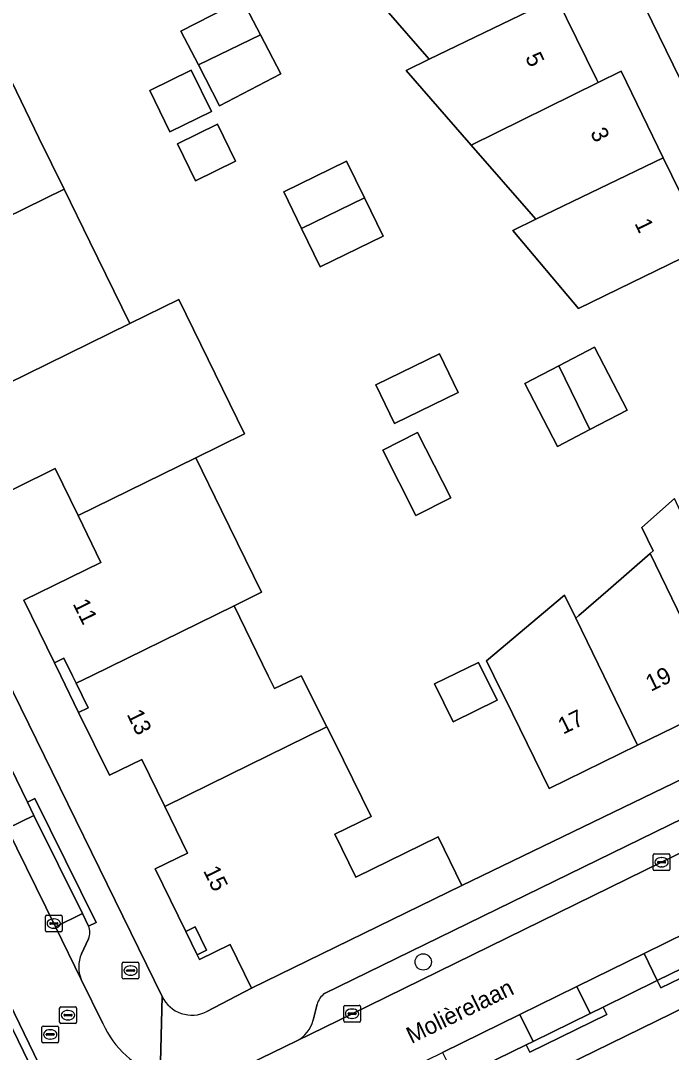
# Model space of a CAD drawing. Extents: x 160455 to 162082, y 388339 to 389736.
# Drawn here: x 160797.8 to 160836.7, y 388727.5 to 388789.2 of the extents above; entities that cross this region are included whole.
import ezdxf

# ---------------------------------------------------------------- set-up
doc = ezdxf.new("R2010")
doc.units = 0
for name, color, linetype in [('IMGEO_Boom', 7, 'Continuous'), ('IMGEO_Brandkraan', 7, 'Continuous'), ('IMGEO_Erf', 7, 'Continuous'), ('IMGEO_Kolk', 7, 'Continuous'), ('IMGEO_Openbare_ruimte_label', 7, 'Continuous'), ('IMGEO_Pand', 7, 'Continuous'), ('IMGEO_Pand_nummerreeks', 7, 'Continuous'), ('IMGEO_Parkeervlak_open', 7, 'Continuous'), ('IMGEO_Rijbaan_lokaal_gesloten', 7, 'Continuous'), ('IMGEO_Rioolput', 7, 'Continuous'), ('IMGEO_Voetpad_open', 7, 'Continuous')]:
    doc.layers.add(name, color=color, linetype=linetype)

msp = doc.modelspace()

# ---------------------------------------------------------------- linework, layer by layer
at = {"layer": 'IMGEO_Boom'}
msp.add_circle((160821.902, 388732.885), 0.489, dxfattribs=at)
at = {"layer": 'IMGEO_Brandkraan'}
for p, q in [((160803.902, 388731.941), (160803.902, 388732.793)), ((160803.977, 388732.867), (160804.829, 388732.867)), ((160804.39, 388732.647), (160804.415, 388732.647)), ((160804.903, 388732.793), (160804.903, 388731.941)), ((160804.161, 388732.361), (160804.161, 388732.373)), ((160804.599, 388732.324), (160804.201, 388732.324)), ((160804.204, 388732.41), (160804.602, 388732.41)), ((160804.413, 388732.087), (160804.388, 388732.087)), ((160804.645, 388732.373), (160804.645, 388732.361)), ((160804.829, 388731.867), (160803.977, 388731.867))]:
    msp.add_line(p, q, dxfattribs=at)
for points in [[(160803.902, 388731.941), (160803.902, 388732.793)], [(160803.977, 388732.867), (160804.829, 388732.867)], [(160804.903, 388732.793), (160804.903, 388731.941)], [(160804.829, 388731.867), (160803.977, 388731.867)]]:
    msp.add_lwpolyline(points, dxfattribs=at)
for centre, radius, start, end in [((160803.979, 388732.791), 0.0765, 91.55205, 178.44795), ((160803.979, 388732.791), 0.0765, 91.55205, 178.44795), ((160804.827, 388732.791), 0.0765, 1.55205, 88.44795), ((160804.827, 388732.791), 0.0765, 1.55205, 88.44795), ((160804.201, 388732.37), 0.0403, 85.87752, 175.75265), ((160804.198, 388732.36), 0.0366, 178.93798, 274.71019), ((160804.602, 388732.367), 0.043, 264.86636, 352.45326), ((160804.606, 388732.372), 0.0386, 1.73085, 96.63898), ((160803.979, 388731.943), 0.0765, 181.55205, 268.44795), ((160803.979, 388731.943), 0.0765, 181.55205, 268.44795), ((160804.827, 388731.943), 0.0765, 271.55205, 358.44795), ((160804.827, 388731.943), 0.0765, 271.55205, 358.44795)]:
    msp.add_arc(centre, radius, start, end, dxfattribs=at)
for centre, major_axis, ratio, start_param, end_param in [((160804.389, 388732.367), (-0.387, 0.002), 0.722429, 4.712389, 7.853982), ((160804.414, 388732.367), (-0.39, 0.002), 0.717154, 1.570796, 4.712389)]:
    msp.add_ellipse(centre, major_axis=major_axis, ratio=ratio, start_param=start_param, end_param=end_param, dxfattribs=at)
at = {"layer": 'IMGEO_Erf'}
for points in [[(160762.403, 388820.913), (160762.283, 388820.813), (160769.045, 388806.982), (160773.503, 388797.864), (160796.902, 388750), (160806.284, 388730.808)], [(160842.711, 388774.525), (160820.108, 388820.831)], [(160829.883, 388790.549), (160831.669, 388786.896), (160832.27, 388785.666), (160832.364, 388785.473), (160833.733, 388786.147), (160836.254, 388780.978), (160838.836, 388775.684), (160834.342, 388773.493), (160831.187, 388771.955), (160827.255, 388776.632), (160828.638, 388777.3), (160828.495, 388777.464), (160824.774, 388781.733), (160820.882, 388786.197), (160822.261, 388786.864), (160822.119, 388787.027), (160819.822, 388789.663)], [(160796.497, 388787.131), (160798.923, 388782.173), (160800.43, 388779.094), (160801.966, 388775.955), (160804.365, 388771.054), (160807.288, 388772.495), (160811.219, 388764.461), (160808.294, 388763.025), (160809.831, 388759.883), (160812.224, 388754.991), (160810.586, 388754.187), (160812.636, 388750), (160813.015, 388749.225), (160814.601, 388750), (160816.146, 388746.949), (160816.586, 388746.08), (160818.784, 388741.588), (160816.607, 388740.523), (160817.865, 388737.953), (160822.79, 388740.359), (160824.212, 388737.448), (160850.145, 388750), (160855.113, 388752.423)], [(160808.96, 388729.911), (160811.637, 388731.307), (160810.354, 388733.933), (160808.526, 388733.025), (160808.382, 388733.313), (160807.699, 388734.701), (160805.867, 388738.449), (160807.808, 388739.397), (160806.444, 388742.188), (160805.072, 388744.995), (160803.138, 388744.045), (160801.293, 388747.799), (160800.222, 388750), (160799.851, 388750.763), (160798.013, 388754.512), (160802.629, 388756.774), (160801.263, 388759.574), (160799.891, 388762.386), (160795.278, 388760.118)], [(160839.837, 388748.341), (160834.719, 388745.838), (160829.439, 388743.256), (160827.243, 388747.747), (160826.125, 388750), (160825.683, 388750.891), (160830.357, 388754.809), (160831.024, 388753.438), (160831.201, 388753.592), (160832.962, 388755.124), (160835.476, 388757.311), (160835.65, 388757.462), (160834.969, 388758.854), (160836.927, 388760.605)], [(160878.066, 388750), (160811.085, 388717.249)]]:
    msp.add_lwpolyline(points, dxfattribs=at)
for points in [[(160807.413, 388788.546), (160811.079, 388790.447), (160812.178, 388788.328), (160813.391, 388785.988), (160809.725, 388784.087), (160808.457, 388786.533)], [(160805.55, 388784.997), (160808.025, 388786.208), (160809.232, 388783.742), (160806.757, 388782.531)], [(160807.197, 388781.797), (160809.602, 388782.974), (160810.683, 388780.765), (160808.278, 388779.588)], [(160817.322, 388780.769), (160818.382, 388778.584), (160819.502, 388776.276), (160815.738, 388774.45), (160814.629, 388776.735), (160813.558, 388778.942)], [(160830.018, 388768.538), (160832.139, 388769.646), (160834.103, 388765.887), (160831.873, 388764.722), (160829.938, 388763.711), (160827.97, 388767.467)], [(160822.871, 388769.24), (160823.995, 388766.928), (160820.182, 388765.084), (160819.059, 388767.396)], [(160819.478, 388763.496), (160821.559, 388764.553), (160823.549, 388760.635), (160821.468, 388759.578)], [(160799.851, 388750.763), (160800.222, 388750), (160801.293, 388747.799), (160801.858, 388748.077), (160801.141, 388749.55), (160800.922, 388750), (160800.416, 388751.041)], [(160823.69, 388747.247), (160822.585, 388749.506), (160825.214, 388750.792), (160826.318, 388748.533)], [(160808.382, 388733.313), (160808.947, 388733.594), (160808.265, 388734.978), (160807.699, 388734.701)]]:
    msp.add_lwpolyline(points, close=True, dxfattribs=at)
msp.add_arc((160808.069, 388731.693), 1.993, 206.37956, 296.55796, dxfattribs=at)
at = {"layer": 'IMGEO_Kolk'}
for p, q in [((160835.656, 388738.42), (160835.656, 388739.272)), ((160835.731, 388739.346), (160836.583, 388739.346)), ((160835.915, 388738.84), (160835.915, 388738.852)), ((160836.353, 388738.803), (160835.955, 388738.803)), ((160835.958, 388738.889), (160836.356, 388738.889)), ((160836.144, 388739.126), (160836.169, 388739.126)), ((160836.399, 388738.852), (160836.399, 388738.84)), ((160836.657, 388739.272), (160836.657, 388738.42)), ((160836.583, 388738.346), (160835.731, 388738.346)), ((160836.167, 388738.566), (160836.142, 388738.566)), ((160799.307, 388734.754), (160799.307, 388735.606)), ((160799.382, 388735.68), (160800.234, 388735.68)), ((160799.566, 388735.174), (160799.566, 388735.186)), ((160800.004, 388735.137), (160799.606, 388735.137)), ((160799.609, 388735.223), (160800.007, 388735.223)), ((160799.795, 388735.46), (160799.82, 388735.46)), ((160800.05, 388735.186), (160800.05, 388735.174)), ((160800.308, 388735.606), (160800.308, 388734.754)), ((160800.234, 388734.68), (160799.382, 388734.68)), ((160799.818, 388734.9), (160799.793, 388734.9)), ((160817.146, 388729.362), (160817.146, 388730.214)), ((160817.221, 388730.288), (160818.073, 388730.288)), ((160818.147, 388730.214), (160818.147, 388729.362)), ((160817.405, 388729.782), (160817.405, 388729.794)), ((160817.843, 388729.745), (160817.445, 388729.745)), ((160817.448, 388729.831), (160817.846, 388729.831)), ((160817.634, 388730.068), (160817.659, 388730.068)), ((160817.889, 388729.794), (160817.889, 388729.782)), ((160818.073, 388729.288), (160817.221, 388729.288)), ((160817.657, 388729.508), (160817.632, 388729.508))]:
    msp.add_line(p, q, dxfattribs=at)
for points in [[(160835.656, 388738.42), (160835.656, 388739.272)], [(160835.731, 388739.346), (160836.583, 388739.346)], [(160836.657, 388739.272), (160836.657, 388738.42)], [(160836.583, 388738.346), (160835.731, 388738.346)], [(160799.307, 388734.754), (160799.307, 388735.606)], [(160799.382, 388735.68), (160800.234, 388735.68)], [(160800.308, 388735.606), (160800.308, 388734.754)], [(160800.234, 388734.68), (160799.382, 388734.68)], [(160817.146, 388729.362), (160817.146, 388730.214)], [(160817.221, 388730.288), (160818.073, 388730.288)], [(160818.147, 388730.214), (160818.147, 388729.362)], [(160818.073, 388729.288), (160817.221, 388729.288)]]:
    msp.add_lwpolyline(points, dxfattribs=at)
for centre, radius, start, end in [((160835.733, 388739.27), 0.0765, 91.55205, 178.44795), ((160835.733, 388739.27), 0.0765, 91.55205, 178.44795), ((160835.955, 388738.849), 0.0403, 85.87752, 175.75265), ((160835.952, 388738.839), 0.0366, 178.93798, 274.71019), ((160836.356, 388738.846), 0.043, 264.86636, 352.45326), ((160836.36, 388738.851), 0.0386, 1.73085, 96.63898), ((160836.581, 388739.27), 0.0765, 1.55205, 88.44795), ((160836.581, 388739.27), 0.0765, 1.55205, 88.44795), ((160835.733, 388738.422), 0.0765, 181.55205, 268.44795), ((160835.733, 388738.422), 0.0765, 181.55205, 268.44795), ((160836.581, 388738.422), 0.0765, 271.55205, 358.44795), ((160836.581, 388738.422), 0.0765, 271.55205, 358.44795), ((160799.384, 388735.604), 0.0765, 91.55205, 178.44795), ((160799.384, 388735.604), 0.0765, 91.55205, 178.44795), ((160799.606, 388735.183), 0.0403, 85.87752, 175.75265), ((160799.603, 388735.173), 0.0366, 178.93798, 274.71019), ((160800.007, 388735.18), 0.043, 264.86636, 352.45326), ((160800.011, 388735.185), 0.0386, 1.73085, 96.63898), ((160800.232, 388735.604), 0.0765, 1.55205, 88.44795), ((160800.232, 388735.604), 0.0765, 1.55205, 88.44795), ((160799.384, 388734.756), 0.0765, 181.55205, 268.44795), ((160799.384, 388734.756), 0.0765, 181.55205, 268.44795), ((160800.232, 388734.756), 0.0765, 271.55205, 358.44795), ((160800.232, 388734.756), 0.0765, 271.55205, 358.44795), ((160817.223, 388730.212), 0.0765, 91.55205, 178.44795), ((160817.223, 388730.212), 0.0765, 91.55205, 178.44795), ((160818.071, 388730.212), 0.0765, 1.55205, 88.44795), ((160818.071, 388730.212), 0.0765, 1.55205, 88.44795), ((160817.445, 388729.791), 0.0403, 85.87752, 175.75265), ((160817.442, 388729.781), 0.0366, 178.93798, 274.71019), ((160817.846, 388729.788), 0.043, 264.86636, 352.45326), ((160817.85, 388729.793), 0.0386, 1.73085, 96.63898), ((160817.223, 388729.364), 0.0765, 181.55205, 268.44795), ((160817.223, 388729.364), 0.0765, 181.55205, 268.44795), ((160818.071, 388729.364), 0.0765, 271.55205, 358.44795), ((160818.071, 388729.364), 0.0765, 271.55205, 358.44795)]:
    msp.add_arc(centre, radius, start, end, dxfattribs=at)
for centre, major_axis, ratio, start_param, end_param in [((160836.143, 388738.846), (-0.387, 0.002), 0.722429, 4.712389, 7.853982), ((160836.168, 388738.846), (-0.39, 0.002), 0.717154, 1.570796, 4.712389), ((160799.794, 388735.18), (-0.387, 0.002), 0.722429, 4.712389, 7.853982), ((160799.819, 388735.18), (-0.39, 0.002), 0.717154, 1.570796, 4.712389), ((160817.633, 388729.788), (-0.387, 0.002), 0.722429, 4.712389, 7.853982), ((160817.658, 388729.788), (-0.39, 0.002), 0.717154, 1.570796, 4.712389)]:
    msp.add_ellipse(centre, major_axis=major_axis, ratio=ratio, start_param=start_param, end_param=end_param, dxfattribs=at)
at = {"layer": 'IMGEO_Pand'}
for points in [[(160829.883, 388790.549), (160827.382, 388795.664), (160819.758, 388791.986), (160818.379, 388791.32), (160819.822, 388789.663), (160822.119, 388787.027), (160822.261, 388786.864)], [(160812.178, 388788.328), (160811.079, 388790.447), (160807.413, 388788.546), (160808.457, 388786.533)], [(160829.883, 388790.549), (160822.261, 388786.864), (160820.882, 388786.197), (160824.774, 388781.733), (160832.364, 388785.473), (160832.27, 388785.666), (160831.669, 388786.896)], [(160812.178, 388788.328), (160808.457, 388786.533), (160809.725, 388784.087), (160813.391, 388785.988)], [(160796.497, 388787.131), (160785.414, 388781.697), (160786.149, 388780.202), (160785.583, 388779.926), (160787.408, 388776.179), (160792.029, 388778.429), (160793.401, 388775.643), (160800.43, 388779.094), (160798.923, 388782.173)], [(160805.55, 388784.997), (160806.757, 388782.531), (160809.232, 388783.742), (160808.025, 388786.208)], [(160836.254, 388780.978), (160833.733, 388786.147), (160832.364, 388785.473), (160824.774, 388781.733), (160828.495, 388777.464), (160828.638, 388777.3)], [(160808.278, 388779.588), (160810.683, 388780.765), (160809.602, 388782.974), (160807.197, 388781.797)], [(160814.629, 388776.735), (160818.382, 388778.584), (160817.322, 388780.769), (160813.558, 388778.942)], [(160836.254, 388780.978), (160828.638, 388777.3), (160827.255, 388776.632), (160831.187, 388771.955), (160834.342, 388773.493), (160838.836, 388775.684)], [(160793.401, 388775.643), (160794.784, 388772.835), (160790.163, 388770.583), (160791.989, 388766.839), (160792.555, 388767.115), (160793.282, 388765.62), (160804.365, 388771.054), (160801.966, 388775.955), (160800.43, 388779.094)], [(160814.629, 388776.735), (160815.738, 388774.45), (160819.502, 388776.276), (160818.382, 388778.584)], [(160804.365, 388771.054), (160793.282, 388765.62), (160794.002, 388764.141), (160793.436, 388763.863), (160795.278, 388760.118), (160799.891, 388762.386), (160801.263, 388759.574), (160808.294, 388763.025), (160811.219, 388764.461), (160807.288, 388772.495)], [(160830.018, 388768.538), (160831.873, 388764.722), (160834.103, 388765.887), (160832.139, 388769.646)], [(160822.871, 388769.24), (160819.059, 388767.396), (160820.182, 388765.084), (160823.995, 388766.928)], [(160830.018, 388768.538), (160827.97, 388767.467), (160829.938, 388763.711), (160831.873, 388764.722)], [(160821.468, 388759.578), (160823.549, 388760.635), (160821.559, 388764.553), (160819.478, 388763.496)], [(160801.263, 388759.574), (160802.629, 388756.774), (160798.013, 388754.512), (160799.851, 388750.763), (160800.416, 388751.041), (160800.922, 388750), (160801.141, 388749.55), (160802.057, 388750), (160810.586, 388754.187), (160812.224, 388754.991), (160809.831, 388759.883), (160808.294, 388763.025)], [(160841.258, 388758.447), (160840.593, 388759.815), (160838.235, 388757.784), (160836.927, 388760.605), (160834.969, 388758.854), (160835.65, 388757.462), (160835.476, 388757.311), (160839.03, 388750), (160839.837, 388748.341), (160843.231, 388750), (160844.955, 388750.843)], [(160835.476, 388757.311), (160832.962, 388755.124), (160831.201, 388753.592), (160831.024, 388753.438), (160832.696, 388750), (160834.719, 388745.838), (160839.837, 388748.341), (160839.03, 388750)], [(160831.024, 388753.438), (160830.357, 388754.809), (160825.683, 388750.891), (160826.125, 388750), (160827.243, 388747.747), (160829.439, 388743.256), (160834.719, 388745.838), (160832.696, 388750)], [(160806.444, 388742.188), (160809.121, 388743.502), (160816.146, 388746.949), (160814.601, 388750), (160813.015, 388749.225), (160812.636, 388750), (160810.586, 388754.187), (160802.057, 388750), (160801.141, 388749.55), (160801.858, 388748.077), (160801.293, 388747.799), (160803.138, 388744.045), (160805.072, 388744.995)], [(160823.69, 388747.247), (160826.318, 388748.533), (160825.214, 388750.792), (160822.585, 388749.506)], [(160806.444, 388742.188), (160807.808, 388739.397), (160805.867, 388738.449), (160807.699, 388734.701), (160808.265, 388734.978), (160808.947, 388733.594), (160808.382, 388733.313), (160808.526, 388733.025), (160810.354, 388733.933), (160811.637, 388731.307), (160824.212, 388737.448), (160822.79, 388740.359), (160817.865, 388737.953), (160816.607, 388740.523), (160818.784, 388741.588), (160816.586, 388746.08), (160816.146, 388746.949), (160809.121, 388743.502)]]:
    msp.add_lwpolyline(points, close=True, dxfattribs=at)
at = {"layer": 'IMGEO_Parkeervlak_open'}
for points in [[(160794.551, 388750), (160794, 388751.132), (160793.623, 388751.905), (160792, 388751.11), (160792.544, 388750), (160797.021, 388740.864), (160798.623, 388741.649), (160798.231, 388742.445)], [(160798.623, 388741.649), (160797.021, 388740.864), (160799.905, 388734.979), (160801.519, 388735.77)], [(160838.835, 388735.21), (160837.704, 388734.656), (160835.109, 388733.382), (160835.895, 388731.782), (160839.629, 388733.589)], [(160835.895, 388731.782), (160835.109, 388733.382), (160831.094, 388731.411), (160831.884, 388729.803), (160832.668, 388730.187)], [(160831.884, 388729.803), (160831.094, 388731.411), (160827.682, 388729.736), (160828.469, 388728.132)], [(160827.682, 388729.736), (160823.061, 388727.467), (160823.845, 388725.869), (160824.549, 388726.213), (160828.063, 388727.933), (160828.469, 388728.132)]]:
    msp.add_lwpolyline(points, close=True, dxfattribs=at)
for points in [[(160814.348, 388728.165), (160817.647, 388729.787), (160836.158, 388738.845), (160853.191, 388747.155), (160856.45, 388748.792)], [(160852.935, 388749.039), (160816.007, 388730.993)], [(160801.885, 388735.028), (160801.519, 388735.77), (160799.905, 388734.979), (160801.444, 388731.837)], [(160801.459, 388733.368), (160801.882, 388734.271)], [(160815.553, 388730.352), (160815.315, 388729.393)]]:
    msp.add_lwpolyline(points, dxfattribs=at)
for centre, radius, start, end in [((160800.998, 388734.653), 0.963, 336.62933, 22.91654), ((160803.258, 388732.585), 1.962, 156.47359, 202.40373), ((160816.723, 388730.005), 1.22, 125.91788, 163.46466), ((160813.441, 388729.874), 1.935, 297.95928, 345.60273)]:
    msp.add_arc(centre, radius, start, end, dxfattribs=at)
at = {"layer": 'IMGEO_Rijbaan_lokaal_gesloten'}
for points in [[(160835.109, 388733.382), (160837.704, 388734.656), (160838.835, 388735.21), (160844.357, 388737.914), (160847.856, 388739.627), (160852.314, 388741.81), (160856.229, 388743.727), (160856.405, 388743.813), (160858.322, 388744.767), (160856.45, 388748.792), (160853.191, 388747.155), (160836.158, 388738.845), (160817.647, 388729.787), (160814.348, 388728.165), (160810.77, 388726.43)], [(160802.744, 388729.194), (160801.444, 388731.837), (160799.905, 388734.979), (160797.021, 388740.864)], [(160808.502, 388725.781), (160809.594, 388720.858), (160815.673, 388723.851), (160816.666, 388724.342), (160819.572, 388725.757), (160820.21, 388726.068), (160823.061, 388727.467), (160827.682, 388729.736), (160831.094, 388731.411), (160835.109, 388733.382)], [(160796.586, 388731.565), (160800.932, 388722.63)]]:
    msp.add_lwpolyline(points, dxfattribs=at)
msp.add_arc((160808.062, 388731.604), 5.839, 204.37808, 251.00616, dxfattribs=at)
at = {"layer": 'IMGEO_Rioolput'}
for p, q in [((160800.234, 388730.199), (160801.086, 388730.199)), ((160800.159, 388729.273), (160800.159, 388730.125)), ((160800.418, 388729.693), (160800.418, 388729.705)), ((160800.856, 388729.656), (160800.458, 388729.656)), ((160800.461, 388729.742), (160800.859, 388729.742)), ((160800.647, 388729.979), (160800.672, 388729.979)), ((160800.902, 388729.705), (160800.902, 388729.693)), ((160801.16, 388730.125), (160801.16, 388729.273)), ((160799.095, 388728.125), (160799.095, 388728.977)), ((160799.17, 388729.051), (160800.022, 388729.051)), ((160800.096, 388728.977), (160800.096, 388728.125)), ((160801.086, 388729.199), (160800.234, 388729.199)), ((160800.67, 388729.419), (160800.645, 388729.419)), ((160799.354, 388728.545), (160799.354, 388728.557)), ((160799.792, 388728.508), (160799.394, 388728.508)), ((160799.397, 388728.594), (160799.795, 388728.594)), ((160799.583, 388728.831), (160799.608, 388728.831)), ((160799.838, 388728.557), (160799.838, 388728.545)), ((160800.022, 388728.051), (160799.17, 388728.051)), ((160799.606, 388728.271), (160799.581, 388728.271))]:
    msp.add_line(p, q, dxfattribs=at)
for points in [[(160800.234, 388730.199), (160801.086, 388730.199)], [(160800.159, 388729.273), (160800.159, 388730.125)], [(160801.16, 388730.125), (160801.16, 388729.273)], [(160799.095, 388728.125), (160799.095, 388728.977)], [(160799.17, 388729.051), (160800.022, 388729.051)], [(160800.096, 388728.977), (160800.096, 388728.125)], [(160801.086, 388729.199), (160800.234, 388729.199)], [(160800.022, 388728.051), (160799.17, 388728.051)]]:
    msp.add_lwpolyline(points, dxfattribs=at)
for centre, radius, start, end in [((160800.236, 388730.123), 0.0765, 91.55205, 178.44795), ((160800.236, 388730.123), 0.0765, 91.55205, 178.44795), ((160801.084, 388730.123), 0.0765, 1.55205, 88.44795), ((160801.084, 388730.123), 0.0765, 1.55205, 88.44795), ((160800.458, 388729.702), 0.0403, 85.87752, 175.75265), ((160800.455, 388729.692), 0.0366, 178.93798, 274.71019), ((160800.859, 388729.699), 0.043, 264.86636, 352.45326), ((160800.863, 388729.704), 0.0386, 1.73085, 96.63898), ((160799.172, 388728.975), 0.0765, 91.55205, 178.44795), ((160799.172, 388728.975), 0.0765, 91.55205, 178.44795), ((160800.02, 388728.975), 0.0765, 1.55205, 88.44795), ((160800.02, 388728.975), 0.0765, 1.55205, 88.44795), ((160800.236, 388729.275), 0.0765, 181.55205, 268.44795), ((160800.236, 388729.275), 0.0765, 181.55205, 268.44795), ((160801.084, 388729.275), 0.0765, 271.55205, 358.44795), ((160801.084, 388729.275), 0.0765, 271.55205, 358.44795), ((160799.394, 388728.554), 0.0403, 85.87752, 175.75265), ((160799.391, 388728.544), 0.0366, 178.93798, 274.71019), ((160799.795, 388728.551), 0.043, 264.86636, 352.45326), ((160799.799, 388728.556), 0.0386, 1.73085, 96.63898), ((160799.172, 388728.127), 0.0765, 181.55205, 268.44795), ((160799.172, 388728.127), 0.0765, 181.55205, 268.44795), ((160800.02, 388728.127), 0.0765, 271.55205, 358.44795), ((160800.02, 388728.127), 0.0765, 271.55205, 358.44795)]:
    msp.add_arc(centre, radius, start, end, dxfattribs=at)
for centre, major_axis, ratio, start_param, end_param in [((160800.646, 388729.699), (-0.387, 0.002), 0.722429, 4.712389, 7.853982), ((160800.671, 388729.699), (-0.39, 0.002), 0.717154, 1.570796, 4.712389), ((160799.582, 388728.551), (-0.387, 0.002), 0.722429, 4.712389, 7.853982), ((160799.607, 388728.551), (-0.39, 0.002), 0.717154, 1.570796, 4.712389)]:
    msp.add_ellipse(centre, major_axis=major_axis, ratio=ratio, start_param=start_param, end_param=end_param, dxfattribs=at)
at = {"layer": 'IMGEO_Voetpad_open'}
for points in [[(160806.284, 388730.808), (160796.902, 388750), (160773.503, 388797.864), (160769.045, 388806.982), (160762.283, 388820.813), (160762.403, 388820.913)], [(160839.036, 388786.566), (160828.271, 388808.613), (160827.303, 388810.643), (160820.108, 388820.831), (160842.711, 388774.525), (160845.592, 388775.926), (160850.954, 388765.091), (160855.423, 388755.962), (160855.915, 388754.895)], [(160762.271, 388815.955), (160774.49, 388790.966), (160774.938, 388791.186), (160778.526, 388783.867), (160778.078, 388783.647), (160782.463, 388774.704), (160782.911, 388774.924), (160786.494, 388767.621), (160786.046, 388767.401), (160790.427, 388758.453), (160790.876, 388758.672), (160794.449, 388751.351), (160794, 388751.132), (160794.551, 388750), (160798.231, 388742.445), (160798.679, 388742.665), (160802.333, 388735.248), (160801.885, 388735.028)], [(160751.22, 388815.507), (160783.242, 388750), (160798.94, 388717.887), (160796.193, 388716.592), (160796.096, 388716.524), (160796.229, 388716.231), (160787.552, 388711.973), (160789.992, 388706.936), (160811.085, 388717.249), (160809.661, 388720.335), (160800.591, 388722.19), (160796.035, 388731.513), (160796.496, 388731.738)], [(160861.94, 388754.085), (160855.113, 388752.423), (160850.145, 388750), (160824.212, 388737.448), (160811.637, 388731.307), (160808.96, 388729.911)], [(160816.666, 388724.342), (160815.673, 388723.851), (160815.893, 388723.403), (160809.661, 388720.335), (160811.085, 388717.249), (160878.066, 388750)], [(160873.165, 388750), (160860.806, 388743.953), (160859.088, 388743.145), (160857.023, 388742.106), (160857.24, 388741.656), (160852.379, 388739.303), (160852.162, 388739.753), (160848.64, 388738.026), (160848.861, 388737.578), (160844.246, 388735.301), (160844.025, 388735.749), (160840.529, 388734.025), (160840.746, 388733.575), (160836.112, 388731.332), (160835.895, 388731.782), (160832.668, 388730.187), (160832.887, 388729.738), (160828.282, 388727.484), (160828.063, 388727.933), (160824.549, 388726.213), (160824.768, 388725.764), (160820.162, 388723.513), (160819.943, 388723.962)], [(160816.007, 388730.993), (160852.935, 388749.039)], [(160801.882, 388734.271), (160801.459, 388733.368)], [(160801.444, 388731.837), (160802.744, 388729.194)], [(160806.284, 388730.808), (160806.162, 388726.083)], [(160806.162, 388726.083), (160806.284, 388730.808)], [(160815.315, 388729.393), (160815.553, 388730.352)], [(160810.77, 388726.43), (160814.348, 388728.165)]]:
    msp.add_lwpolyline(points, dxfattribs=at)
for points in [[(160798.679, 388742.665), (160798.231, 388742.445), (160798.623, 388741.649), (160801.519, 388735.77), (160801.885, 388735.028), (160802.333, 388735.248)], [(160840.746, 388733.575), (160840.529, 388734.025), (160839.629, 388733.589), (160835.895, 388731.782), (160836.112, 388731.332)], [(160815.673, 388723.851), (160809.594, 388720.858), (160800.932, 388722.63), (160796.586, 388731.565), (160796.496, 388731.738), (160796.035, 388731.513), (160800.591, 388722.19), (160809.661, 388720.335), (160815.893, 388723.403)], [(160832.887, 388729.738), (160832.668, 388730.187), (160831.884, 388729.803), (160828.469, 388728.132), (160828.063, 388727.933), (160828.282, 388727.484)]]:
    msp.add_lwpolyline(points, close=True, dxfattribs=at)
for centre, radius, start, end in [((160800.998, 388734.653), 0.963, 336.62933, 22.91654), ((160803.258, 388732.585), 1.962, 156.47359, 202.40373), ((160808.069, 388731.693), 1.993, 206.37956, 296.55796), ((160816.723, 388730.005), 1.22, 125.91788, 163.46466), ((160808.062, 388731.604), 5.839, 204.37808, 251.00616), ((160813.441, 388729.874), 1.935, 297.95928, 345.60273)]:
    msp.add_arc(centre, radius, start, end, dxfattribs=at)

# ---------------------------------------------------------------- texts
at = {"layer": 'IMGEO_Openbare_ruimte_label'}
msp.add_text('Molièrelaan', height=1, rotation=25.97571, dxfattribs=at).set_placement((160821.198, 388727.971))
at = {"layer": 'IMGEO_Pand_nummerreeks'}
for s, rotation, p in [('5', 296.05218, (160827.977, 388786.979)), ('3', 296.00061, (160831.87, 388782.482)), ('1', 296.00061, (160834.518, 388777.054)), ('11', 296.11705, (160800.921, 388754.304)), ('19', 26.06385, (160835.512, 388749.032)), ('13', 296.173, (160804.153, 388747.693)), ('17', 26.05812, (160830.27, 388746.468)), ('15', 296.04911, (160808.723, 388738.342))]:
    msp.add_text(s, height=1, rotation=rotation, dxfattribs=at).set_placement(p)

doc.saveas('drawing.dxf')
